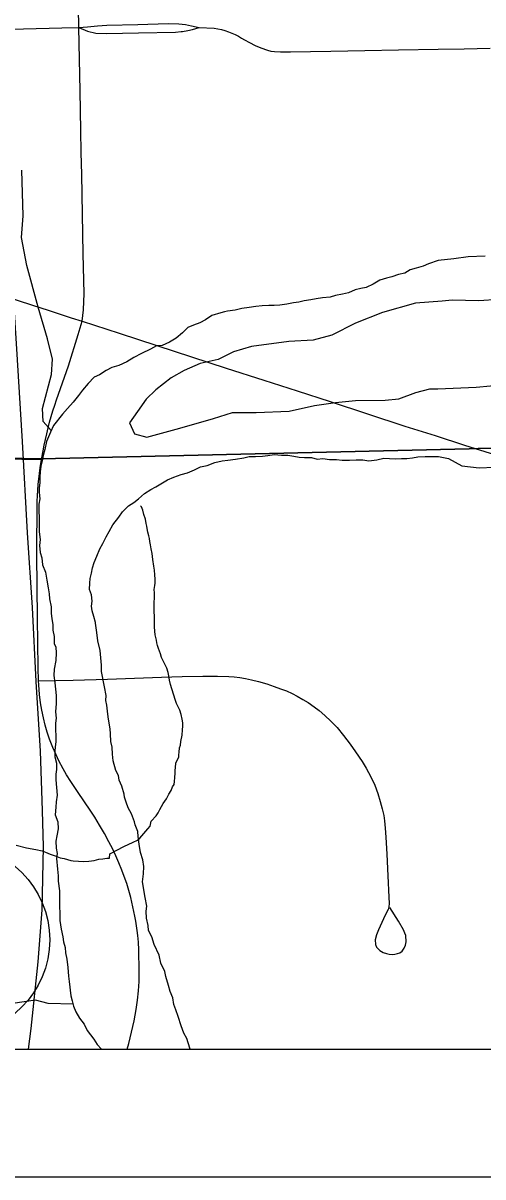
# Model space of a CAD drawing. Extents: x -6.1 to 38, y -7.7 to 22.
# Drawn here: x 4.306 to 4.667, y 14 to 14.904 of the extents above; entities that cross this region are included whole.
import ezdxf

# ---------------------------------------------------------------- set-up
doc = ezdxf.new("R2010")
doc.units = 0
for name, color, linetype in [('GM_X_Corporation', 7, 'Continuous'), ('GM_X_County_Road', 7, 'Continuous'), ('GM_X_Major_River', 7, 'Continuous'), ('GM_X_Minor_River', 7, 'Continuous'), ('GM_X_State_Route', 7, 'Continuous'), ('GM_X_Township_Road', 7, 'Continuous'), ('GM_X_Unincorporated', 7, 'Continuous'), ('SH_Data', 7, 'Continuous')]:
    doc.layers.add(name, color=color, linetype=linetype)

msp = doc.modelspace()

# ---------------------------------------------------------------- linework, layer by layer
at = {"layer": 'GM_X_Corporation'}
msp.add_lwpolyline([(3.19219, 14.1), (8.25437, 14.1), (8.26188, 14.35188), (8.27757, 14.87811), (8.1023, 14.88375), (7.88923, 14.89059), (7.27984, 14.90301), (6.7864, 14.92029), (6.27951, 14.93803), (5.74746, 14.95956), (5.18977, 14.97327), (5.0967, 14.97556), (4.28061, 14.99995), (4.24786, 15.00093), (3.22473, 15.03847), (3.22164, 14.89402), (3.20818, 14.53184), (3.19363, 14.14313)], close=True, dxfattribs=at)
for points in [[(5.75125, 14.60894), (4.99059, 14.57895), (4.98957, 14.57891), (4.6631, 14.57076), (4.65597, 14.57058), (4.32048, 14.56274), (4.3057, 14.56297), (4.23837, 14.56321), (4.16284, 14.5618), (4.04987, 14.55819), (3.67513, 14.54813), (3.5253, 14.54402), (3.40049, 14.54159), (3.25101, 14.5367), (3.17219, 14.53435), (3.07203, 14.53224), (2.99532, 14.5306), (2.69973, 14.52546)], [(2.69973, 14.52546), (2.99532, 14.5306), (3.07203, 14.53224), (3.17219, 14.53435), (3.25101, 14.5367), (3.40049, 14.54159), (3.5253, 14.54402), (3.67513, 14.54813), (4.04987, 14.55819), (4.16284, 14.5618), (4.23837, 14.56321), (4.3057, 14.56297), (4.32048, 14.56274), (4.65597, 14.57058), (4.6631, 14.57076), (4.98957, 14.57891), (4.99059, 14.57895), (5.75125, 14.60894)], [(2.1, 14.1), (7.09053, 14.1)]]:
    msp.add_lwpolyline(points, dxfattribs=at)
at = {"layer": 'GM_X_County_Road'}
for points in [[(4.32055, 14.56213), (4.32185, 14.56879), (4.32275, 14.57332), (4.3237, 14.57783), (4.32475, 14.58233), (4.32584, 14.58682), (4.32703, 14.59128), (4.32831, 14.59572), (4.32959, 14.60015), (4.33101, 14.60456), (4.33244, 14.60893), (4.33401, 14.61328), (4.34172, 14.63562), (4.34941, 14.66012), (4.35245, 14.67048), (4.35349, 14.67937), (4.35402, 14.69228), (4.35341, 14.72334), (4.3528, 14.7544), (4.35218, 14.78547), (4.35184, 14.8027), (4.3515, 14.81994), (4.3509, 14.851), (4.35041, 14.87578), (4.34992, 14.90056), (4.34931, 14.93162)], [(4.29195, 14.69022), (4.3127, 14.68338), (4.32667, 14.67881), (4.34402, 14.67307), (4.35245, 14.67048)], [(4.35245, 14.67048), (4.38164, 14.66112), (4.41117, 14.65147), (4.43833, 14.64261), (4.46548, 14.63373), (4.49507, 14.62425), (4.52107, 14.61591), (4.54708, 14.60757), (4.57637, 14.59795), (4.60566, 14.58832), (4.62924, 14.58084), (4.65246, 14.57347)], [(4.65246, 14.57347), (4.67661, 14.56572)], [(4.38777, 14.1), (4.3891, 14.10466), (4.39132, 14.11329), (4.39324, 14.12231), (4.39476, 14.1311), (4.39588, 14.13847), (4.39665, 14.14573), (4.39718, 14.15313), (4.39727, 14.16127), (4.39692, 14.17792), (4.39659, 14.18381), (4.39619, 14.18927), (4.39572, 14.19303), (4.39521, 14.19678), (4.39459, 14.20052), (4.39393, 14.20426), (4.39317, 14.20798), (4.39237, 14.21168), (4.39151, 14.21537), (4.39062, 14.21904), (4.38963, 14.2227), (4.38854, 14.22634), (4.38745, 14.22996), (4.3854, 14.23541), (4.38357, 14.24044), (4.38132, 14.24609), (4.37902, 14.2515), (4.37652, 14.25686), (4.37356, 14.2625), (4.36995, 14.26907), (4.36619, 14.27574), (4.36242, 14.28186), (4.35871, 14.2874), (4.35442, 14.29394), (4.34887, 14.30205), (4.34374, 14.30973), (4.34028, 14.31516), (4.33772, 14.31964), (4.33434, 14.32593), (4.33213, 14.33066), (4.32954, 14.33648), (4.32705, 14.34296), (4.3252, 14.34851), (4.32362, 14.35405), (4.32224, 14.35979), (4.32094, 14.3658), (4.31993, 14.37153), (4.31919, 14.37801), (4.31859, 14.38554), (4.3184, 14.38867), (4.31798, 14.39909), (4.3177, 14.41842), (4.31743, 14.43775), (4.31719, 14.46262), (4.31696, 14.4875), (4.31724, 14.52941), (4.31748, 14.53378), (4.31776, 14.53815), (4.31814, 14.54252), (4.31909, 14.55124), (4.31972, 14.55558), (4.32055, 14.56213)]]:
    msp.add_lwpolyline(points, dxfattribs=at)
at = {"layer": 'GM_X_Major_River'}
for points in [[(4.66848, 14.72131), (4.65525, 14.72084), (4.64392, 14.71925), (4.63183, 14.71804)], [(4.63183, 14.71804), (4.62418, 14.71535), (4.62001, 14.71347), (4.61434, 14.71197), (4.60979, 14.71085), (4.60563, 14.70821), (4.60071, 14.70708), (4.59541, 14.7052), (4.59125, 14.70408), (4.58595, 14.70258), (4.58065, 14.69956), (4.57535, 14.69692), (4.57118, 14.69618), (4.56664, 14.69505), (4.56135, 14.69279), (4.5568, 14.69167), (4.55113, 14.69055), (4.54697, 14.68942), (4.54091, 14.68868), (4.536, 14.68794), (4.53183, 14.68719), (4.52654, 14.68645), (4.52238, 14.68533), (4.51822, 14.68496), (4.51292, 14.68384), (4.50762, 14.6831), (4.50308, 14.68273), (4.49893, 14.68274), (4.49376, 14.68242), (4.48871, 14.68201), (4.48342, 14.68127), (4.47774, 14.68053), (4.47244, 14.67903), (4.46664, 14.67825), (4.46421, 14.6779), (4.46125, 14.67703), (4.45428, 14.67491), (4.44936, 14.67152), (4.44481, 14.66925), (4.43989, 14.66737), (4.43535, 14.66549), (4.43118, 14.66133), (4.42625, 14.65718), (4.42095, 14.65416), (4.41527, 14.65152), (4.41073, 14.65116), (4.40619, 14.64852), (4.39899, 14.64512), (4.39293, 14.64211), (4.38763, 14.63871), (4.38119, 14.6357), (4.3759, 14.6342), (4.37135, 14.63193), (4.36605, 14.62854), (4.36189, 14.62666), (4.35733, 14.62174), (4.35278, 14.61645), (4.34975, 14.61228), (4.34557, 14.60699), (4.34102, 14.60207), (4.33723, 14.59753), (4.33002, 14.58884), (4.32774, 14.58353), (4.32469, 14.57634), (4.32316, 14.5699), (4.32202, 14.56535), (4.32125, 14.56118), (4.3201, 14.55702), (4.31971, 14.55247), (4.31932, 14.5483), (4.31931, 14.54375), (4.31892, 14.53996), (4.31891, 14.53617), (4.31928, 14.53124), (4.31851, 14.52707), (4.3185, 14.52214), (4.31886, 14.51607), (4.31883, 14.50546), (4.31957, 14.49939), (4.31918, 14.49484), (4.31954, 14.48915), (4.32104, 14.48497), (4.32141, 14.47967), (4.32366, 14.47397), (4.32478, 14.46752), (4.3259, 14.46145), (4.32664, 14.4569), (4.32687, 14.45303), (4.32813, 14.44666), (4.32811, 14.44135), (4.32886, 14.43756), (4.3296, 14.43263), (4.32959, 14.42846), (4.33071, 14.42353), (4.33069, 14.41792), (4.33182, 14.41518), (4.33219, 14.41063), (4.33179, 14.40456), (4.33064, 14.39774), (4.33034, 14.3929)], [(4.63486, 14.68608), (4.61389, 14.68467), (4.58815, 14.67717), (4.56695, 14.66889), (4.5484, 14.65947), (4.53364, 14.65572), (4.51473, 14.65464), (4.48522, 14.65055), (4.47122, 14.64643), (4.4591, 14.6404), (4.44511, 14.6374), (4.43261, 14.63175), (4.42239, 14.6261), (4.41026, 14.61665), (4.40268, 14.60947), (4.39585, 14.59964), (4.38977, 14.59093), (4.39353, 14.5822), (4.40335, 14.57952), (4.42909, 14.58664), (4.45558, 14.59415), (4.47034, 14.59903), (4.48887, 14.59898), (4.51496, 14.60004), (4.53464, 14.60453), (4.55128, 14.60675), (4.56679, 14.60823), (4.59024, 14.60853), (4.60083, 14.60964), (4.61407, 14.61453), (4.62505, 14.61753), (4.63148, 14.61751)], [(4.63148, 14.61751), (4.66146, 14.61867), (4.68411, 14.621), (4.70335, 14.62635), (4.7207, 14.63055), (4.7373, 14.63628), (4.75956, 14.64315), (4.77314, 14.6481), (4.78218, 14.65722), (4.77762, 14.66934), (4.7674, 14.67728), (4.75115, 14.68293), (4.73605, 14.68517), (4.71905, 14.68665), (4.69451, 14.68849), (4.66355, 14.68652), (4.64279, 14.68686), (4.63486, 14.68608)], [(4.39721, 14.26067), (4.39647, 14.26674), (4.3961, 14.27053), (4.39411, 14.27593), (4.39347, 14.27813), (4.39122, 14.28458), (4.38858, 14.28914), (4.38709, 14.29369), (4.38577, 14.29748), (4.38543, 14.29992), (4.38372, 14.30621), (4.38146, 14.31077), (4.38109, 14.31456), (4.37883, 14.31836), (4.37696, 14.32595), (4.37622, 14.33126), (4.37604, 14.33676), (4.37511, 14.34112), (4.37475, 14.34718), (4.37438, 14.35098), (4.37364, 14.35553), (4.37289, 14.36046), (4.37253, 14.36501), (4.37178, 14.36956), (4.37104, 14.37336), (4.37143, 14.37715), (4.36993, 14.38398), (4.36769, 14.39612), (4.36771, 14.40104), (4.3666, 14.41242), (4.36473, 14.42001), (4.364, 14.42646), (4.36302, 14.43391), (4.36288, 14.43442), (4.36176, 14.43898), (4.36026, 14.44353), (4.35989, 14.44732), (4.36028, 14.45111), (4.35991, 14.45604), (4.35841, 14.46022), (4.35843, 14.46515), (4.35882, 14.46894), (4.35996, 14.47311), (4.36073, 14.47727), (4.36187, 14.48144), (4.36416, 14.48636), (4.36644, 14.49204), (4.36872, 14.49621), (4.37138, 14.50151), (4.37366, 14.50567), (4.3767, 14.51097), (4.38125, 14.51702), (4.38429, 14.52119), (4.38884, 14.52572), (4.39301, 14.52836), (4.3968, 14.53139), (4.40135, 14.53554), (4.40627, 14.53856), (4.41044, 14.54082), (4.41952, 14.5461), (4.42445, 14.54836), (4.43012, 14.55024), (4.43504, 14.55174), (4.44072, 14.554), (4.44527, 14.55626), (4.45056, 14.55739), (4.45662, 14.55964), (4.46229, 14.56114), (4.46683, 14.56151), (4.47289, 14.56225), (4.47932, 14.56337), (4.48348, 14.56449), (4.4884, 14.56448), (4.49407, 14.56484), (4.49823, 14.56521), (4.50315, 14.56595), (4.50886, 14.56545), (4.51373, 14.56554), (4.51865, 14.56477), (4.52281, 14.564), (4.52697, 14.5636), (4.53226, 14.56359), (4.53685, 14.5625), (4.54133, 14.5628), (4.54662, 14.56203), (4.55192, 14.56201), (4.55645, 14.56162), (4.56213, 14.5616), (4.56742, 14.56197), (4.57272, 14.56195), (4.57725, 14.56118), (4.58368, 14.56192), (4.58898, 14.56304), (4.59352, 14.56303), (4.59805, 14.56263), (4.60297, 14.563), (4.60713, 14.56299), (4.61167, 14.56335), (4.61583, 14.5641), (4.6215, 14.56446), (4.63209, 14.56443)], [(4.63209, 14.56443), (4.63972, 14.56285), (4.65017, 14.55706), (4.66379, 14.55563), (4.67551, 14.55609)], [(4.33034, 14.3929), (4.33099, 14.38713), (4.33173, 14.38219), (4.3321, 14.37726), (4.33208, 14.37082), (4.33169, 14.36437), (4.33205, 14.35944), (4.33155, 14.35553), (4.33165, 14.35073), (4.33201, 14.34504), (4.332, 14.34087), (4.33124, 14.33708), (4.3312, 14.33364), (4.33121, 14.32912), (4.33234, 14.32418), (4.33232, 14.31925), (4.33193, 14.31546), (4.33189, 14.31104), (4.33229, 14.30523), (4.33302, 14.29916), (4.33225, 14.29385), (4.33186, 14.28968), (4.33147, 14.28362), (4.33335, 14.2783), (4.33371, 14.27262), (4.33256, 14.26731), (4.33179, 14.26314), (4.33216, 14.25746), (4.3329, 14.25328), (4.33251, 14.24949), (4.33325, 14.24115), (4.33361, 14.23584), (4.3336, 14.23167), (4.33472, 14.22408), (4.33468, 14.21233), (4.33504, 14.20626), (4.33503, 14.20096), (4.33615, 14.19413), (4.33726, 14.18806), (4.33801, 14.18426), (4.33913, 14.17971), (4.3395, 14.17554), (4.34062, 14.17061), (4.34136, 14.16416), (4.34172, 14.15734), (4.34247, 14.15316), (4.34357, 14.14178), (4.34469, 14.13799), (4.34582, 14.13382), (4.3477, 14.12926), (4.35033, 14.12433), (4.3541, 14.11976), (4.35636, 14.11483), (4.36163, 14.10799), (4.36427, 14.10381), (4.3677, 14.1)], [(4.4373, 14.1), (4.43686, 14.10094), (4.43461, 14.10853), (4.43236, 14.11271), (4.4301, 14.1184), (4.42785, 14.12561), (4.42598, 14.13092), (4.42447, 14.1351), (4.42373, 14.14041), (4.42148, 14.14535), (4.42036, 14.1499), (4.41811, 14.15711), (4.41736, 14.1609), (4.41435, 14.16736), (4.41286, 14.17381), (4.4091, 14.18216), (4.40722, 14.18823), (4.40459, 14.19317), (4.40422, 14.19696), (4.4031, 14.20265), (4.40274, 14.20834), (4.40313, 14.21213), (4.40201, 14.21896), (4.39977, 14.23109), (4.40055, 14.23754), (4.40094, 14.24322), (4.4002, 14.24853), (4.39832, 14.25423), (4.39721, 14.26067)]]:
    msp.add_lwpolyline(points, dxfattribs=at)
at = {"layer": 'GM_X_Minor_River'}
for points in [[(4.32826, 14.58474), (4.32209, 14.59189), (4.32136, 14.60213), (4.32861, 14.62865), (4.3294, 14.64078), (4.32529, 14.65672), (4.31817, 14.68139), (4.30918, 14.71402), (4.30508, 14.73602), (4.30626, 14.75308), (4.30522, 14.78872)], [(4.34557, 14.24765), (4.34976, 14.24736), (4.35357, 14.24706), (4.35774, 14.24753), (4.36192, 14.248), (4.36571, 14.24884), (4.36874, 14.24929), (4.37177, 14.24974), (4.37406, 14.24979), (4.37436, 14.25321), (4.38528, 14.25877), (4.39243, 14.26235), (4.39582, 14.26394), (4.39769, 14.2655), (4.404, 14.27286), (4.40586, 14.2748), (4.40654, 14.27862), (4.41063, 14.28288), (4.4121, 14.2852), (4.41357, 14.28789), (4.41613, 14.29251), (4.41871, 14.29636), (4.42054, 14.29982), (4.42238, 14.3029), (4.42346, 14.30558), (4.42456, 14.30751), (4.42489, 14.3098), (4.42521, 14.31284), (4.42552, 14.31627), (4.42547, 14.31855), (4.4258, 14.32084), (4.42611, 14.32426), (4.42719, 14.32695), (4.42829, 14.32887), (4.42825, 14.33077), (4.42859, 14.33268), (4.4289, 14.33611), (4.42961, 14.3384), (4.42993, 14.34107), (4.43097, 14.34603), (4.43126, 14.35022), (4.43158, 14.35326), (4.43152, 14.35592), (4.43108, 14.35857), (4.43024, 14.36236), (4.42903, 14.36575), (4.42783, 14.36839), (4.42663, 14.37102), (4.42543, 14.37403), (4.42175, 14.38573), (4.42092, 14.38914), (4.42047, 14.39255), (4.42003, 14.3952), (4.41882, 14.39859), (4.41762, 14.40122), (4.41642, 14.40386), (4.41484, 14.40687), (4.41401, 14.40989), (4.4124, 14.41403), (4.41159, 14.41629), (4.41116, 14.41857), (4.41074, 14.42046), (4.41031, 14.42273), (4.40989, 14.42462), (4.40945, 14.42765), (4.40937, 14.43107), (4.40931, 14.43411), (4.40924, 14.43715), (4.4092, 14.43943), (4.40912, 14.44284), (4.40907, 14.4455), (4.40898, 14.44968), (4.40926, 14.45425), (4.40919, 14.45767), (4.40913, 14.46033), (4.40945, 14.46337), (4.40979, 14.46528), (4.40972, 14.46832), (4.40965, 14.47174), (4.40918, 14.47553), (4.40874, 14.47856), (4.40787, 14.48386), (4.40739, 14.48841), (4.40655, 14.49219), (4.4061, 14.49522), (4.40567, 14.49787), (4.40524, 14.50015), (4.40481, 14.50242), (4.40399, 14.50506), (4.40355, 14.50809), (4.40313, 14.50998), (4.40271, 14.51187), (4.40225, 14.51528), (4.40103, 14.51905), (4.4002, 14.52246), (4.399, 14.52509), (4.39822, 14.52583)], [(4.3008, 14.25997), (4.30883, 14.25787), (4.31609, 14.25651), (4.32105, 14.25547), (4.32374, 14.25439), (4.32757, 14.25296), (4.33141, 14.25152), (4.33525, 14.25008), (4.3383, 14.24939), (4.34098, 14.24869), (4.34366, 14.24799), (4.34557, 14.24765)], [(4.34541, 14.13532), (4.32578, 14.13577), (4.31596, 14.13846), (4.29818, 14.13586)]]:
    msp.add_lwpolyline(points, dxfattribs=at)
at = {"layer": 'GM_X_State_Route'}
msp.add_lwpolyline([(4.31056, 14.1), (4.31255, 14.11642), (4.31816, 14.16843), (4.32122, 14.20923), (4.32224, 14.2587), (4.32145, 14.28716), (4.31995, 14.33366), (4.31644, 14.38822), (4.31357, 14.44611), (4.30975, 14.50476), (4.30567, 14.57615), (4.30107, 14.65291), (4.29802, 14.70186), (4.29088, 14.82222), (4.28082, 14.99941), (4.27915, 15.03309), (4.27991, 15.05451), (4.28221, 15.07542), (4.28679, 15.09939), (4.29139, 15.11622), (4.29955, 15.13815), (4.30898, 15.15982), (4.323, 15.18404)], dxfattribs=at)
at = {"layer": 'GM_X_Township_Road'}
for points in [[(4.27625, 14.89862), (4.30646, 14.89946), (4.33665, 14.9003), (4.34992, 14.90056)], [(4.34992, 14.90056), (4.35673, 14.90122), (4.36461, 14.90198), (4.37178, 14.90241), (4.39619, 14.90288), (4.41999, 14.90363), (4.42841, 14.90335), (4.43353, 14.90288), (4.43816, 14.902), (4.44418, 14.9005)], [(4.34992, 14.90056), (4.35672, 14.89762), (4.36336, 14.89624), (4.37162, 14.89586), (4.39674, 14.89634), (4.42585, 14.89685), (4.43006, 14.89735)], [(4.43006, 14.89735), (4.43111, 14.89747), (4.4354, 14.89824), (4.43902, 14.89894), (4.44418, 14.9005)], [(4.44418, 14.9005), (4.4561, 14.90008), (4.45895, 14.8996), (4.46174, 14.89898), (4.46453, 14.89822), (4.46723, 14.89732), (4.46993, 14.89627), (4.47254, 14.89509), (4.4751, 14.89376), (4.47761, 14.89232), (4.47974, 14.89089), (4.48365, 14.88885), (4.48821, 14.88648), (4.49272, 14.88462), (4.49779, 14.8828), (4.50058, 14.88218), (4.50342, 14.88172), (4.50795, 14.88146), (4.51584, 14.88155), (4.5317, 14.88182), (4.54755, 14.88208), (4.57413, 14.88253), (4.60071, 14.88298), (4.63177, 14.88359), (4.65208, 14.88398), (4.67239, 14.88439)], [(4.28993, 14.56254), (4.32055, 14.56213)], [(4.3184, 14.38867), (4.34544, 14.38934), (4.37248, 14.39), (4.39357, 14.3908), (4.41465, 14.3916), (4.43087, 14.39198), (4.44708, 14.39234), (4.45854, 14.39247), (4.4676, 14.39217), (4.47186, 14.3918), (4.47613, 14.39123), (4.48066, 14.39041), (4.48542, 14.38947), (4.49092, 14.38817), (4.49723, 14.38632), (4.50313, 14.38438), (4.5081, 14.38254), (4.51275, 14.38078), (4.5172, 14.37876), (4.52113, 14.37673), (4.52566, 14.37406), (4.52976, 14.37163), (4.53457, 14.3683), (4.53836, 14.36543), (4.5429, 14.36155), (4.54762, 14.35702), (4.55252, 14.35202), (4.55751, 14.34592), (4.5626, 14.33917), (4.56694, 14.33316), (4.57203, 14.32557), (4.57536, 14.32021), (4.57887, 14.31346), (4.58192, 14.30708), (4.58442, 14.30042), (4.58626, 14.29413), (4.58769, 14.2885), (4.58904, 14.28322), (4.58969, 14.27891), (4.59025, 14.27323), (4.5908, 14.26629), (4.59145, 14.2528), (4.5923, 14.236), (4.59315, 14.2192), (4.59333, 14.21421), (4.59309, 14.21151), (4.59247, 14.20947), (4.5902, 14.20505), (4.58489, 14.19352), (4.58337, 14.18965), (4.58229, 14.18566), (4.5826, 14.18223), (4.58336, 14.18015), (4.58445, 14.17885), (4.586, 14.17738), (4.58861, 14.17594), (4.59116, 14.17506), (4.59335, 14.17464), (4.59552, 14.17437), (4.59772, 14.17453), (4.59969, 14.175), (4.60156, 14.17568), (4.60341, 14.17696), (4.60514, 14.17918), (4.60612, 14.18168), (4.60661, 14.18427), (4.60633, 14.18907), (4.60556, 14.19104), (4.6044, 14.19352), (4.6007, 14.20036), (4.59382, 14.21101)]]:
    msp.add_lwpolyline(points, dxfattribs=at)
at = {"layer": 'GM_X_Unincorporated'}
msp.add_circle((4.25267, 14.18581), 0.0744, dxfattribs=at)
at = {"layer": 'SH_Data'}
for p, q in [((2.1, 14.1), (8.9, 14.1)), ((2, 14), (9, 14))]:
    msp.add_line(p, q, dxfattribs=at)

doc.saveas('drawing.dxf')
